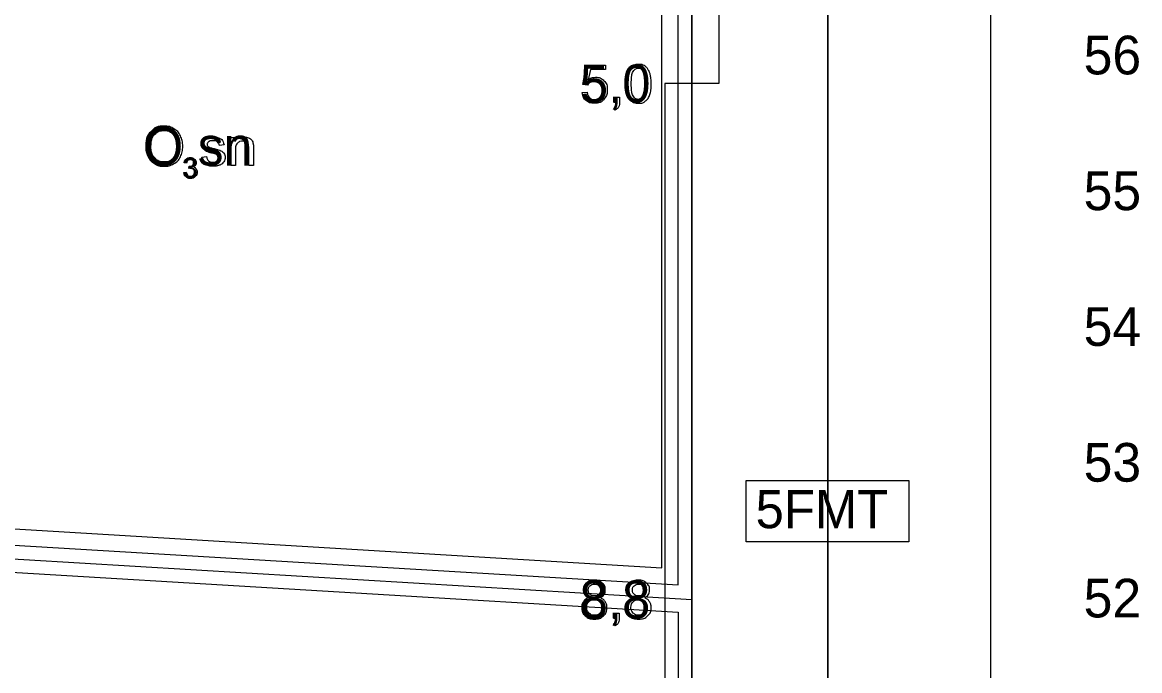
# Model space of a CAD drawing. Extents: x 532503 to 539665, y 6557663 to 6561526.
# Drawn here: x 538616.6 to 538781.3, y 6559655.3 to 6559750.8 of the extents above; entities that cross this region are included whole.
import ezdxf

# ---------------------------------------------------------------- set-up
doc = ezdxf.new("R2010")
doc.units = 0
for name, color, linetype in [('GEOLPUNKT', 7, 'Continuous'), ('illumineerimisjooned', 7, 'Continuous'), ('mõõtpost parem', 7, 'Continuous'), ('PIIR', 7, 'Continuous'), ('Plokid', 7, 'Continuous'), ('Proovid', 7, 'Continuous'), ('Täide', 7, 'Continuous'), ('VORMISTUS', 7, 'Continuous')]:
    doc.layers.add(name, color=color, linetype=linetype)

msp = doc.modelspace()

# ---------------------------------------------------------------- linework, layer by layer
at = {"layer": 'GEOLPUNKT'}
msp.add_line((538715.29, 6559841.8), (538715.29, 6559541.8), dxfattribs=at)
at = {"layer": 'illumineerimisjooned'}
msp.add_line((538713.29, 6559667.93), (538713.29, 6559867.05), dxfattribs=at)
msp.add_lwpolyline([(538446.63, 6559688.39), (538467.83, 6559687.24), (538608.7, 6559674.2), (538713.29, 6559667.93)], dxfattribs=at)
at = {"layer": 'mõõtpost parem'}
msp.add_line((538759.35, 6559526), (538759.35, 6560006), dxfattribs=at)
at = {"layer": 'PIIR'}
msp.add_line((538715.29, 6559665.8), (538715.29, 6559865.44), dxfattribs=at)
msp.add_lwpolyline([(538143.11, 6559684.5), (538169.83, 6559695.6), (538288.48, 6559695), (538467.68, 6559685.24), (538608.55, 6559672.2), (538715.29, 6559665.8)], dxfattribs=at)
at = {"layer": 'Plokid'}
for p, q in [((538710.89, 6559670.48), (538710.89, 6559821.98)), ((538713.29, 6559663.92), (538713.29, 6559542.36))]:
    msp.add_line(p, q, dxfattribs=at)
for points in [[(538143.88, 6559682.66), (538170.22, 6559693.6), (538288.42, 6559693.01), (538467.54, 6559683.25), (538608.39, 6559670.21), (538713.29, 6559663.92)], [(538449.03, 6559690.66), (538468, 6559689.63), (538608.88, 6559676.59), (538710.89, 6559670.48)]]:
    msp.add_lwpolyline(points, dxfattribs=at)
at = {"layer": 'Proovid'}
for points in [[(538715.29, 6559821.8), (538719.29, 6559821.8), (538719.29, 6559741.8), (538715.29, 6559741.8)], [(538715.29, 6559741.8), (538711.29, 6559741.8), (538711.29, 6559615.8), (538715.29, 6559615.8)], [(538723.29, 6559683.3), (538747.29, 6559683.3), (538747.29, 6559674.3), (538723.29, 6559674.3)]]:
    msp.add_lwpolyline(points, close=True, dxfattribs=at)
for points in [[(538699.89, 6559741.57), (538699.24, 6559741.66), (538699.78, 6559744.53), (538702.57, 6559744.53), (538702.57, 6559743.88), (538700.33, 6559743.88), (538700.03, 6559742.37)], [(538699.12, 6559740.47), (538699.84, 6559740.53)], [(538703.84, 6559739), (538703.84, 6559739.79), (538704.62, 6559739.79), (538704.62, 6559739)], [(538704.23, 6559739), (538703.84, 6559739)], [(538703.98, 6559737.9), (538703.79, 6559738.19)], [(538703.81, 6559663), (538703.81, 6559663.79), (538704.59, 6559663.79), (538704.59, 6559663)], [(538704.2, 6559663), (538703.81, 6559663)], [(538703.95, 6559661.9), (538703.76, 6559662.19)]]:
    msp.add_lwpolyline(points, dxfattribs=at)
for points in [[(538705.64, 6559741.77), (538705.64, 6559742.76), (538705.84, 6559743.37), (538706.05, 6559743.97), (538706.45, 6559744.3), (538706.85, 6559744.63), (538707.47, 6559744.63), (538707.92, 6559744.63), (538708.26, 6559744.44), (538708.6, 6559744.26), (538708.82, 6559743.92), (538709.04, 6559743.58), (538709.16, 6559743.09), (538709.29, 6559742.6), (538709.29, 6559741.77), (538709.29, 6559740.78), (538709.09, 6559740.18), (538708.89, 6559739.57), (538708.48, 6559739.24), (538708.08, 6559738.91), (538707.47, 6559738.91), (538706.66, 6559738.91), (538706.19, 6559739.49), (538705.64, 6559740.19), (538705.64, 6559741.77)], [(538706.35, 6559741.77), (538706.35, 6559740.39), (538706.67, 6559739.93), (538706.99, 6559739.47), (538707.47, 6559739.47), (538707.94, 6559739.47), (538708.26, 6559739.93), (538708.58, 6559740.39), (538708.58, 6559741.77), (538708.58, 6559743.15), (538708.26, 6559743.6), (538707.94, 6559744.06), (538707.46, 6559744.06), (538706.99, 6559744.06), (538706.7, 6559743.66), (538706.35, 6559743.15), (538706.35, 6559741.77)], [(538700.03, 6559742.37), (538700.54, 6559742.72), (538701.09, 6559742.72), (538701.82, 6559742.72), (538702.33, 6559742.21), (538702.83, 6559741.71), (538702.83, 6559740.91), (538702.83, 6559740.15), (538702.39, 6559739.59), (538701.85, 6559738.91), (538700.92, 6559738.91), (538700.15, 6559738.91), (538699.67, 6559739.34), (538699.19, 6559739.77), (538699.12, 6559740.47)], [(538699.84, 6559740.53), (538699.92, 6559740.01), (538700.21, 6559739.74), (538700.5, 6559739.47), (538700.92, 6559739.47), (538701.42, 6559739.47), (538701.76, 6559739.85), (538702.1, 6559740.22), (538702.1, 6559740.85), (538702.1, 6559741.43), (538701.77, 6559741.78), (538701.44, 6559742.12), (538700.91, 6559742.12), (538700.57, 6559742.12), (538700.31, 6559741.96), (538700.04, 6559741.81), (538699.89, 6559741.57)], [(538703.79, 6559738.19), (538704.01, 6559738.29), (538704.11, 6559738.47), (538704.22, 6559738.66), (538704.23, 6559739)], [(538704.62, 6559739), (538704.62, 6559738.57), (538704.47, 6559738.31), (538704.32, 6559738.04), (538703.98, 6559737.9)], [(538700.15, 6559666.04), (538699.72, 6559666.2), (538699.51, 6559666.49), (538699.31, 6559666.78), (538699.31, 6559667.18), (538699.31, 6559667.79), (538699.75, 6559668.21), (538700.18, 6559668.63), (538700.91, 6559668.63), (538701.64, 6559668.63), (538702.09, 6559668.2), (538702.54, 6559667.78), (538702.54, 6559667.17), (538702.54, 6559666.78), (538702.33, 6559666.49), (538702.13, 6559666.2), (538701.71, 6559666.04), (538702.23, 6559665.88), (538702.5, 6559665.5), (538702.77, 6559665.13), (538702.77, 6559664.61), (538702.77, 6559663.89), (538702.26, 6559663.4), (538701.75, 6559662.91), (538700.92, 6559662.91), (538700.1, 6559662.91), (538699.59, 6559663.4), (538699.08, 6559663.89), (538699.08, 6559664.63), (538699.08, 6559665.17), (538699.36, 6559665.54), (538699.64, 6559665.91), (538700.15, 6559666.04)], [(538700.02, 6559667.21), (538700.02, 6559666.81), (538700.27, 6559666.56), (538700.52, 6559666.31), (538700.93, 6559666.31), (538701.33, 6559666.31), (538701.58, 6559666.56), (538701.83, 6559666.81), (538701.83, 6559667.17), (538701.83, 6559667.55), (538701.57, 6559667.81), (538701.31, 6559668.06), (538700.92, 6559668.06), (538700.53, 6559668.06), (538700.27, 6559667.81), (538700.02, 6559667.56), (538700.02, 6559667.21)], [(538706.67, 6559666.04), (538706.24, 6559666.2), (538706.04, 6559666.49), (538705.83, 6559666.78), (538705.83, 6559667.18), (538705.83, 6559667.79), (538706.27, 6559668.21), (538706.71, 6559668.63), (538707.43, 6559668.63), (538708.17, 6559668.63), (538708.61, 6559668.2), (538709.06, 6559667.78), (538709.06, 6559667.17), (538709.06, 6559666.78), (538708.85, 6559666.49), (538708.65, 6559666.2), (538708.23, 6559666.04), (538708.75, 6559665.88), (538709.02, 6559665.5), (538709.29, 6559665.13), (538709.29, 6559664.61), (538709.29, 6559663.89), (538708.78, 6559663.4), (538708.27, 6559662.91), (538707.45, 6559662.91), (538706.62, 6559662.91), (538706.11, 6559663.4), (538705.6, 6559663.89), (538705.6, 6559664.63), (538705.6, 6559665.17), (538705.88, 6559665.54), (538706.16, 6559665.91), (538706.67, 6559666.04)], [(538706.54, 6559667.21), (538706.54, 6559666.81), (538706.79, 6559666.56), (538707.04, 6559666.31), (538707.45, 6559666.31), (538707.85, 6559666.31), (538708.1, 6559666.56), (538708.35, 6559666.81), (538708.35, 6559667.17), (538708.35, 6559667.55), (538708.09, 6559667.81), (538707.83, 6559668.06), (538707.44, 6559668.06), (538707.05, 6559668.06), (538706.79, 6559667.81), (538706.54, 6559667.56), (538706.54, 6559667.21)], [(538699.79, 6559664.62), (538699.79, 6559664.33), (538699.93, 6559664.05), (538700.06, 6559663.78), (538700.34, 6559663.63), (538700.61, 6559663.47), (538700.93, 6559663.47), (538701.42, 6559663.47), (538701.74, 6559663.79), (538702.06, 6559664.11), (538702.06, 6559664.6), (538702.06, 6559665.1), (538701.73, 6559665.42), (538701.4, 6559665.75), (538700.91, 6559665.75), (538700.42, 6559665.75), (538700.11, 6559665.42), (538699.79, 6559665.1), (538699.79, 6559664.62)], [(538706.31, 6559664.62), (538706.31, 6559664.33), (538706.45, 6559664.05), (538706.59, 6559663.78), (538706.86, 6559663.63), (538707.14, 6559663.47), (538707.45, 6559663.47), (538707.94, 6559663.47), (538708.26, 6559663.79), (538708.58, 6559664.11), (538708.58, 6559664.6), (538708.58, 6559665.1), (538708.25, 6559665.42), (538707.93, 6559665.75), (538707.43, 6559665.75), (538706.94, 6559665.75), (538706.63, 6559665.42), (538706.31, 6559665.1), (538706.31, 6559664.62)], [(538703.76, 6559662.19), (538703.98, 6559662.29), (538704.08, 6559662.47), (538704.19, 6559662.66), (538704.2, 6559663)], [(538704.59, 6559663), (538704.59, 6559662.57), (538704.44, 6559662.31), (538704.29, 6559662.04), (538703.95, 6559661.9)]]:
    msp.add_open_spline(points, degree=3, dxfattribs=at)
at = {"layer": 'Täide'}
for points in [[(538735.35, 6559831.14), (538735.35, 6559636), (538735.35, 6559541.8)], [(538735.35, 6559541.8), (538735.35, 6559636), (538735.35, 6559822.21)], [(538735.35, 6559541.8), (538735.35, 6559636), (538735.35, 6559822.21)], [(538735.35, 6559541.8), (538735.35, 6559636), (538735.35, 6559822.21)]]:
    msp.add_lwpolyline(points, dxfattribs=at)
at = {"layer": 'VORMISTUS'}
for points in [[(538647.31, 6559729.72), (538647.31, 6559733.85), (538647.94, 6559733.85), (538647.94, 6559733.26)], [(538646.33, 6559732.78), (538645.64, 6559732.69)], [(538650.67, 6559732.26), (538650.67, 6559729.72), (538649.97, 6559729.72), (538649.97, 6559732.23)], [(538643.05, 6559730.95), (538643.74, 6559731.06)], [(538648.01, 6559731.97), (538648.01, 6559729.72), (538647.31, 6559729.72)], [(538640.81, 6559730.05), (538640.44, 6559730.12)], [(538641.13, 6559729.31), (538641.17, 6559729.63)], [(538640.41, 6559728.68), (538640.77, 6559728.73)]]:
    msp.add_lwpolyline(points, dxfattribs=at)
for points in [[(538634.78, 6559732.5), (538634.78, 6559733.92), (538635.55, 6559734.72), (538636.31, 6559735.52), (538637.51, 6559735.52), (538638.3, 6559735.52), (538638.94, 6559735.14), (538639.57, 6559734.77), (538639.9, 6559734.09), (538640.24, 6559733.42), (538640.24, 6559732.56), (538640.24, 6559731.7), (538639.89, 6559731.01), (538639.54, 6559730.33), (538638.9, 6559729.98), (538638.25, 6559729.62), (538637.51, 6559729.62), (538636.71, 6559729.62), (538636.07, 6559730.01), (538635.44, 6559730.4), (538635.11, 6559731.07), (538634.78, 6559731.75), (538634.78, 6559732.5)], [(538635.56, 6559732.49), (538635.56, 6559731.46), (538636.12, 6559730.86), (538636.67, 6559730.27), (538637.51, 6559730.27), (538638.36, 6559730.27), (538638.91, 6559730.87), (538639.46, 6559731.47), (538639.46, 6559732.57), (538639.46, 6559733.26), (538639.22, 6559733.78), (538638.99, 6559734.3), (538638.54, 6559734.59), (538638.08, 6559734.87), (538637.52, 6559734.87), (538636.72, 6559734.87), (538636.14, 6559734.32), (538635.56, 6559733.77), (538635.56, 6559732.49)], [(538643.74, 6559731.06), (538643.8, 6559730.65), (538644.06, 6559730.42), (538644.33, 6559730.2), (538644.81, 6559730.2), (538645.3, 6559730.2), (538645.53, 6559730.4), (538645.76, 6559730.6), (538645.76, 6559730.86), (538645.76, 6559731.1), (538645.56, 6559731.23), (538645.41, 6559731.33), (538644.84, 6559731.47), (538644.07, 6559731.67), (538643.77, 6559731.81), (538643.47, 6559731.95), (538643.32, 6559732.2), (538643.17, 6559732.45), (538643.17, 6559732.75), (538643.17, 6559733.03), (538643.29, 6559733.27), (538643.42, 6559733.5), (538643.64, 6559733.66), (538643.8, 6559733.78), (538644.08, 6559733.86), (538644.37, 6559733.94), (538644.69, 6559733.94), (538645.18, 6559733.94), (538645.54, 6559733.8), (538645.91, 6559733.66), (538646.09, 6559733.42), (538646.26, 6559733.18), (538646.33, 6559732.78)], [(538647.94, 6559733.26), (538648.4, 6559733.94), (538649.26, 6559733.94), (538649.63, 6559733.94), (538649.94, 6559733.81), (538650.26, 6559733.67), (538650.41, 6559733.46), (538650.57, 6559733.24), (538650.63, 6559732.94), (538650.67, 6559732.75), (538650.67, 6559732.26)], [(538645.64, 6559732.69), (538645.6, 6559733.01), (538645.37, 6559733.19), (538645.15, 6559733.37), (538644.74, 6559733.37), (538644.26, 6559733.37), (538644.05, 6559733.21), (538643.84, 6559733.05), (538643.84, 6559732.84), (538643.84, 6559732.7), (538643.93, 6559732.59), (538644.01, 6559732.48), (538644.2, 6559732.4), (538644.3, 6559732.36), (538644.82, 6559732.22), (538645.56, 6559732.03), (538645.85, 6559731.9), (538646.15, 6559731.77), (538646.32, 6559731.53), (538646.48, 6559731.29), (538646.48, 6559730.93), (538646.48, 6559730.58), (538646.28, 6559730.28), (538646.08, 6559729.97), (538645.69, 6559729.8), (538645.3, 6559729.63), (538644.82, 6559729.63), (538644.01, 6559729.63), (538643.59, 6559729.96), (538643.16, 6559730.3), (538643.05, 6559730.95)], [(538649.97, 6559732.23), (538649.97, 6559732.66), (538649.89, 6559732.87), (538649.81, 6559733.08), (538649.6, 6559733.21), (538649.39, 6559733.33), (538649.11, 6559733.33), (538648.66, 6559733.33), (538648.34, 6559733.05), (538648.01, 6559732.77), (538648.01, 6559731.97)], [(538640.44, 6559730.12), (538640.51, 6559730.49), (538640.75, 6559730.69), (538640.99, 6559730.89), (538641.35, 6559730.89), (538641.59, 6559730.89), (538641.8, 6559730.79), (538642, 6559730.68), (538642.11, 6559730.5), (538642.22, 6559730.32), (538642.22, 6559730.12), (538642.22, 6559729.92), (538642.12, 6559729.76), (538642.01, 6559729.6), (538641.81, 6559729.51), (538642.08, 6559729.45), (538642.22, 6559729.25), (538642.37, 6559729.06), (538642.37, 6559728.77), (538642.37, 6559728.38), (538642.08, 6559728.11), (538641.8, 6559727.83), (538641.36, 6559727.83), (538640.96, 6559727.83), (538640.7, 6559728.07), (538640.44, 6559728.3), (538640.41, 6559728.68)], [(538641.17, 6559729.63), (538641.21, 6559729.62), (538641.23, 6559729.62), (538641.47, 6559729.62), (538641.66, 6559729.75), (538641.84, 6559729.87), (538641.84, 6559730.12), (538641.84, 6559730.33), (538641.71, 6559730.46), (538641.57, 6559730.59), (538641.35, 6559730.59), (538641.14, 6559730.59), (538640.99, 6559730.46), (538640.85, 6559730.32), (538640.81, 6559730.05)], [(538640.77, 6559728.73), (538640.84, 6559728.41), (538640.99, 6559728.27), (538641.14, 6559728.14), (538641.36, 6559728.14), (538641.62, 6559728.14), (538641.8, 6559728.32), (538641.98, 6559728.5), (538641.98, 6559728.76), (538641.98, 6559729.02), (538641.81, 6559729.18), (538641.65, 6559729.35), (538641.39, 6559729.35), (538641.29, 6559729.35), (538641.13, 6559729.31)]]:
    msp.add_open_spline(points, degree=3, dxfattribs=at)

# ---------------------------------------------------------------- texts
at = {"layer": 'mõõtpost parem'}
for s, p in [('56', (538773.05, 6559743.15)), ('55', (538773.05, 6559723.15)), ('54', (538773.05, 6559703.15)), ('53', (538773.05, 6559683.15)), ('52', (538773.05, 6559663.15))]:
    msp.add_text(s, height=5.7, dxfattribs=at).set_placement(p)
at = {"layer": 'Proovid'}
for s, p in [('5,0', (538698.79, 6559739)), ('5FMT', (538724.69, 6559676.3)), ('8,8', (538698.76, 6559663))]:
    msp.add_text(s, height=5.6, dxfattribs=at).set_placement(p)
at = {"layer": 'VORMISTUS'}
for s, height, p in [('O sn', 5.7, (538634.4, 6559729.72)), ('3', 3, (538640.23, 6559727.88))]:
    msp.add_text(s, height=height, dxfattribs=at).set_placement(p)

doc.saveas('drawing.dxf')
